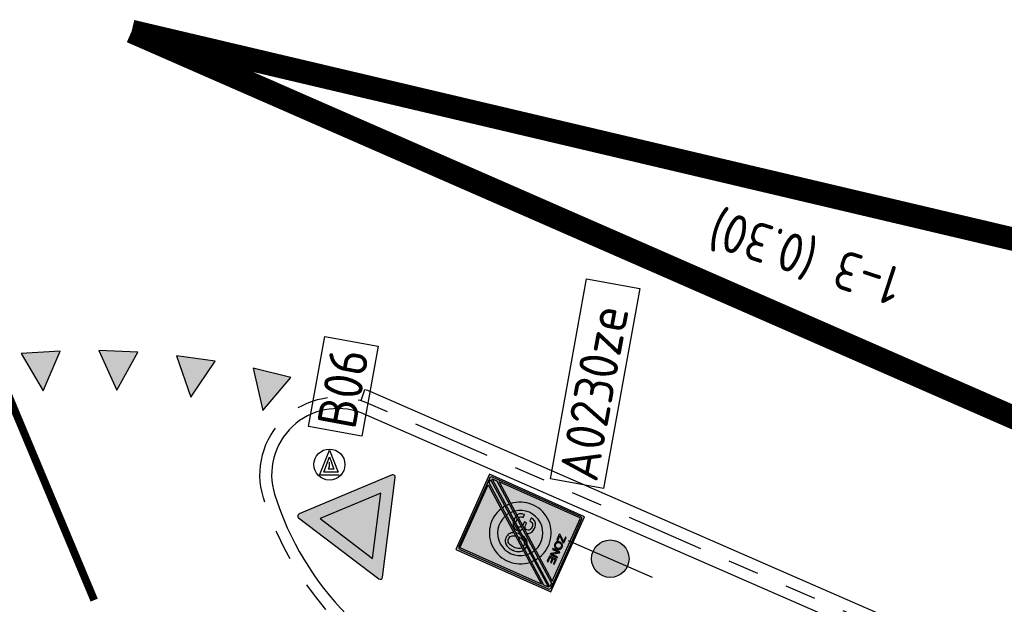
# Model space of a CAD drawing. Header units: metres. Extents: x 116958 to 118326, y 475500 to 477904.
# Tile 385 of 656: x 117551.21 to 117563.88, y 476747.06 to 476754.59. Entities that reach past the tile are written whole.
import ezdxf

# ---------------------------------------------------------------- set-up
doc = ezdxf.new("R2010")
doc.units = ezdxf.units.M
doc.header["$LTSCALE"] = 0.2
for name, pattern in [('200-1-1', [10, 5, -5]), ('200-1-3', [20, 5, -15]), ('VH-TROTTOIRBAND_130-150', [15, 5, -2, 2, -2, 2, -2])]:
    doc.linetypes.add(name, pattern=pattern)
doc.layers.get('0').update_dxf_attribs({"color": 6})
for name, color, linetype in [('N-WE-IE-MEUBILAIR_WEGMEUBILAIR_LICHTMAST-G', 2, 'Continuous'), ('N-WE-IE-MEUBILAIR_WEGMEUBILAIR_VERKEERSBORD-G', 7, 'Continuous'), ('N-WE-IE-MEUBILAIR_WEGMEUBILAIR_VERKEERSBORD-PAAL', 2, 'Continuous'), ('N-WE-VH-GOOT_TEGEL-150', 251, 'Continuous'), ('N-WE-VH-KANTOPSLUITING_ACHTERKANTBAND-G', 251, 'Continuous'), ('N-WE-VH-KANTOPSLUITING_TROTTOIRBAND_130 150-G', 251, 'VH-TROTTOIRBAND_130-150'), ('N-WE-VW-MARKERING_DWARS_DRIEHOEK_5050-S', 1, 'Continuous'), ('N-WE-VW-MARKERING_LANGS_STREEP_100_100_010-G', 1, '200-1-1'), ('N-WE-VW-MARKERING_LANGS_STREEP_100_300_030-G', 1, '200-1-3'), ('N-WE-VW-MARKERING_TEKST-G', 7, 'Continuous'), ('to-xx-bibcontour', 7, 'Continuous'), ('to-xx-bibkleur', 7, 'Continuous')]:
    doc.layers.add(name, color=color, linetype=linetype)
doc.styles.get("Standard").update_dxf_attribs({"font": 'isocp.shx'})

# ---------------------------------------------------------------- blocks, each defined once
blk = doc.blocks.new('Haaitnd')
blk.add_lwpolyline([(500, 0), (0, 0), (250, -500), (500, 0)])
blk.add_solid([(0, 0), (500, 0), (250, -500)])
blk = doc.blocks.new('B06')
at = {"layer": 'to-xx-bibkleur'}
h = blk.add_hatch(color=10, dxfattribs=at)
h.paths.add_polyline_path([(0.2114, 0.5112), (-0.2114, 0.5112), (0, 0.145)], flags=16)
edge = h.paths.add_edge_path()
edge.add_line((-0.337, 0.5687), (-0.013, 0.0075))
edge.add_arc((0, 0.015), 0.015, 210, 330)
edge.add_line((0.013, 0.0075), (0.337, 0.5687))
edge.add_arc((0.324, 0.5762), 0.015, 330, 450)
edge.add_line((0.324, 0.5912), (-0.324, 0.5912))
edge.add_arc((-0.324, 0.5762), 0.015, 90, 210)
blk.add_hatch(color=255, dxfattribs=at).paths.add_polyline_path([(0.2114, 0.5112), (-0.2114, 0.5112), (0, 0.145)])
at = {"layer": 'to-xx-bibcontour', "color": 7, "flags": 128}
blk.add_lwpolyline([(-0.337, 0.5687), (-0.013, 0.0075, 0.57735), (0.013, 0.0075), (0.337, 0.5687, 0.57735), (0.324, 0.5912), (-0.324, 0.5912, 0.57735)], format="xyb", close=True, dxfattribs=at)
blk.add_lwpolyline([(0.2114, 0.5112), (-0.2114, 0.5112), (0, 0.145)], close=True, dxfattribs=at)
at = {"layer": 'to-xx-bibkleur', "color": 10, "flags": 128}
blk.add_lwpolyline([(-0.337, 0.5687), (-0.013, 0.0075, 0.57735), (0.013, 0.0075), (0.337, 0.5687, 0.57735), (0.324, 0.5912), (-0.324, 0.5912, 0.57735)], format="xyb", close=True, dxfattribs=at)
blk.add_lwpolyline([(0.2114, 0.5112), (-0.2114, 0.5112), (0, 0.145)], close=True, dxfattribs=at)
blk = doc.blocks.new('A0230ze')
at = {"layer": 'to-xx-bibkleur'}
h = blk.add_hatch(color=255, dxfattribs=at)
h.dxf.hatch_style = 1
h.paths.add_polyline_path([(0.255, 0.3464), (-0.275, 0.3464), (-0.275, -0.3236), (0.255, -0.3236)])
h.paths.add_polyline_path([(0.23, -0.3136), (-0.0775, -0.3136), (-0.25, -0.3136, -0.414214), (-0.265, -0.2986), (-0.265, 0.3214, -0.414214), (-0.25, 0.3364), (-0.0775, 0.3364), (0.23, 0.3364, -0.414214), (0.245, 0.3214), (0.245, -0.2986, -0.414214)], flags=16)
h.paths.add_polyline_path([(0.23, -0.3036), (-0.2096, -0.3036), (0.235, 0.2707), (0.235, -0.2986, -0.414214)], flags=0)
h.paths.add_polyline_path([(-0.2222, -0.3036), (-0.2475, -0.3036), (0.235, 0.3197), (0.235, 0.2871)], flags=0)
h.paths.add_polyline_path([(-0.255, -0.2968), (-0.255, -0.2642), (0.2023, 0.3264), (0.2276, 0.3264)], flags=0)
h.paths.add_polyline_path([(-0.255, -0.2478), (-0.255, 0.3214, -0.414214), (-0.25, 0.3264), (0.1896, 0.3264)], flags=0)
h.paths.add_polyline_path([(0.0854, 0.2437), (0.0489, 0.2437), (0.0489, 0.2936), (0.0847, 0.2936), (0.0847, 0.2874), (0.0555, 0.2874), (0.0555, 0.2726), (0.083, 0.2726), (0.083, 0.2657), (0.0555, 0.2657), (0.0555, 0.2502), (0.0854, 0.2502)], flags=0)
h.paths.add_polyline_path([(0.0386, 0.2437), (0.03, 0.2437), (0.0019, 0.2863), (0.0019, 0.2437), (-0.0043, 0.2437), (-0.0043, 0.2936), (0.0043, 0.2936), (0.0324, 0.2509), (0.0324, 0.2936), (0.0386, 0.2936)], flags=0)
h.paths.add_polyline_path([(-0.0277, 0.2437), (-0.0329, 0.2427), (-0.037, 0.2423), (-0.0428, 0.2427), (-0.048, 0.2444), (-0.0525, 0.2472), (-0.0549, 0.2496), (-0.058, 0.2537), (-0.0604, 0.2588), (-0.0614, 0.265), (-0.0614, 0.2685), (-0.061, 0.275), (-0.0593, 0.2805), (-0.0569, 0.2853), (-0.0549, 0.2877), (-0.0507, 0.2912), (-0.0463, 0.2936), (-0.0408, 0.2946), (-0.037, 0.2949), (-0.0311, 0.2942), (-0.026, 0.2929), (-0.0215, 0.2901), (-0.0188, 0.2877), (-0.0157, 0.2832), (-0.0136, 0.2781), (-0.0126, 0.2722), (-0.0122, 0.2685), (-0.0129, 0.2623), (-0.0143, 0.2564), (-0.017, 0.2516), (-0.0188, 0.2496), (-0.0229, 0.2461)], flags=0)
h.paths.add_polyline_path([(-0.0311, 0.2496), (-0.037, 0.2489), (-0.0411, 0.2492), (-0.0459, 0.2509), (-0.05, 0.254), (-0.0521, 0.2571), (-0.0542, 0.2623), (-0.0549, 0.2685), (-0.0545, 0.2729), (-0.0531, 0.2784), (-0.05, 0.2829), (-0.0476, 0.2853), (-0.0428, 0.2874), (-0.037, 0.2884), (-0.0329, 0.2881), (-0.0277, 0.2863), (-0.0236, 0.2829), (-0.0215, 0.2802), (-0.0195, 0.275), (-0.0188, 0.2685), (-0.0191, 0.2643), (-0.0208, 0.2585), (-0.0236, 0.254), (-0.0263, 0.252)], flags=0)
h.paths.add_polyline_path([(-0.0652, 0.2437), (-0.1061, 0.2437), (-0.1061, 0.2506), (-0.0738, 0.2874), (-0.104, 0.2874), (-0.104, 0.2936), (-0.0659, 0.2936), (-0.0659, 0.2867), (-0.0978, 0.2506), (-0.0652, 0.2506)], flags=0)
h = blk.add_hatch(color=250, dxfattribs=at)
edge = h.paths.add_edge_path(flags=16)
edge.add_arc((0.23, -0.2986), 0.005, -90, 0, ccw=False)
edge.add_line((0.23, -0.3036), (-0.2096, -0.3036))
edge.add_line((-0.2096, -0.3036), (0.235, 0.2707))
edge.add_line((0.235, 0.2707), (0.235, -0.2986))
h.paths.add_polyline_path([(-0.2475, -0.3036), (0.235, 0.3197), (0.235, 0.2871), (-0.2222, -0.3036)], flags=16)
h.paths.add_polyline_path([(0.2276, 0.3264), (-0.255, -0.2968), (-0.255, -0.2642), (0.2023, 0.3264)], flags=16)
edge = h.paths.add_edge_path(flags=16)
edge.add_line((-0.255, 0.3214), (-0.255, -0.2478))
edge.add_line((-0.255, -0.2478), (0.1896, 0.3264))
edge.add_line((0.1896, 0.3264), (-0.25, 0.3264))
edge.add_arc((-0.25, 0.3214), 0.005, 90, 180)
edge = h.paths.add_edge_path()
edge.add_arc((0.23, -0.2986), 0.015, 270, 360)
edge.add_line((0.245, -0.2986), (0.245, 0.3214))
edge.add_arc((0.23, 0.3214), 0.015, 0, 90)
edge.add_line((0.23, 0.3364), (-0.0775, 0.3364))
edge.add_line((-0.0775, 0.3364), (-0.25, 0.3364))
edge.add_arc((-0.25, 0.3214), 0.015, 90, 180)
edge.add_line((-0.265, 0.3214), (-0.265, -0.2986))
edge.add_arc((-0.25, -0.2986), 0.015, 180, 270)
edge.add_line((-0.25, -0.3136), (-0.0775, -0.3136))
edge.add_line((-0.0775, -0.3136), (0.23, -0.3136))
h = blk.add_hatch(color=255, dxfattribs=at)
h.dxf.hatch_style = 1
h.paths.add_polyline_path([(0.235, 0.2707), (0.1375, 0.1447, -0.83698), (-0.1021, -0.1647), (-0.2096, -0.3036), (0.23, -0.3036, 0.414214), (0.235, -0.2986)])
h.paths.add_polyline_path([(0.235, 0.2871), (0.235, 0.3197), (0.1156, 0.1655, -0.025245), (0.1305, 0.1521)])
h.paths.add_polyline_path([(0.2276, 0.3264), (0.2023, 0.3264), (0.0909, 0.1827, -0.025245), (0.1077, 0.1716)])
h.paths.add_polyline_path([(0.1896, 0.3264), (-0.25, 0.3264, 0.414214), (-0.255, 0.3214), (-0.255, -0.2478), (-0.1574, -0.1218, -0.83698), (0.0821, 0.1876)])
h.paths.add_polyline_path([(0.083, 0.2726), (0.083, 0.2657), (0.0555, 0.2657), (0.0555, 0.2502), (0.0854, 0.2502), (0.0854, 0.2437), (0.0489, 0.2437), (0.0489, 0.2936), (0.0847, 0.2936), (0.0847, 0.2874), (0.0555, 0.2874), (0.0555, 0.2726)], flags=16)
h.paths.add_polyline_path([(0.0386, 0.2437), (0.03, 0.2437), (0.0019, 0.2863), (0.0019, 0.2437), (-0.0043, 0.2437), (-0.0043, 0.2936), (0.0043, 0.2936), (0.0324, 0.2509), (0.0324, 0.2936), (0.0386, 0.2936)], flags=16)
h.paths.add_polyline_path([(-0.0122, 0.2685), (-0.0129, 0.2623), (-0.0143, 0.2564), (-0.017, 0.2516), (-0.0188, 0.2496), (-0.0229, 0.2461), (-0.0277, 0.2437), (-0.0329, 0.2427), (-0.037, 0.2423), (-0.0428, 0.2427), (-0.048, 0.2444), (-0.0525, 0.2472), (-0.0549, 0.2496), (-0.058, 0.2537), (-0.0604, 0.2588), (-0.0614, 0.265), (-0.0614, 0.2685), (-0.061, 0.275), (-0.0593, 0.2805), (-0.0569, 0.2853), (-0.0549, 0.2877), (-0.0507, 0.2912), (-0.0463, 0.2936), (-0.0408, 0.2946), (-0.037, 0.2949), (-0.0311, 0.2942), (-0.026, 0.2929), (-0.0215, 0.2901), (-0.0188, 0.2877), (-0.0157, 0.2832), (-0.0136, 0.2781), (-0.0126, 0.2722)], flags=16)
h.paths.add_polyline_path([(-0.0188, 0.2685), (-0.0191, 0.2643), (-0.0208, 0.2585), (-0.0236, 0.254), (-0.0263, 0.252), (-0.0311, 0.2496), (-0.037, 0.2489), (-0.0411, 0.2492), (-0.0459, 0.2509), (-0.05, 0.254), (-0.0521, 0.2571), (-0.0542, 0.2623), (-0.0549, 0.2685), (-0.0545, 0.2729), (-0.0531, 0.2784), (-0.05, 0.2829), (-0.0476, 0.2853), (-0.0428, 0.2874), (-0.037, 0.2884), (-0.0329, 0.2881), (-0.0277, 0.2863), (-0.0236, 0.2829), (-0.0215, 0.2802), (-0.0195, 0.275)], flags=0)
h.paths.add_polyline_path([(-0.0659, 0.2867), (-0.0978, 0.2506), (-0.0652, 0.2506), (-0.0652, 0.2437), (-0.1061, 0.2437), (-0.1061, 0.2506), (-0.0738, 0.2874), (-0.104, 0.2874), (-0.104, 0.2936), (-0.0659, 0.2936)], flags=16)
h.paths.add_polyline_path([(-0.1356, -0.1426, -0.025245), (-0.1505, -0.1292), (-0.255, -0.2642), (-0.255, -0.2968)])
h.paths.add_polyline_path([(-0.1109, -0.1598, -0.025245), (-0.1277, -0.1487), (-0.2475, -0.3036), (-0.2222, -0.3036)])
h = blk.add_hatch(color=255, dxfattribs=at)
h.dxf.hatch_style = 1
h.paths.add_polyline_path([(0.1043, 0.1019), (0.0835, 0.0751), (0.0891, 0.0709), (0.0944, 0.0657), (0.0954, 0.0644), (0.099, 0.059), (0.1022, 0.053), (0.1048, 0.0464), (0.1069, 0.0392), (0.1084, 0.0314), (0.1094, 0.023), (0.1098, 0.014), (0.1099, 0.0115), (0.1096, 0.0024), (0.1088, -0.0061), (0.1074, -0.0141), (0.1055, -0.0215), (0.103, -0.0283), (0.1, -0.0344), (0.0964, -0.04), (0.0954, -0.0414), (0.0903, -0.0469), (0.0847, -0.0514), (0.0784, -0.055), (0.0716, -0.0575), (0.064, -0.0592), (0.0558, -0.0599), (0.054, -0.0599), (0.0457, -0.0595), (0.038, -0.058), (0.031, -0.0556), (0.0247, -0.0522), (0.0189, -0.0478), (0.0138, -0.0425), (0.0128, -0.0413), (0.0091, -0.0359), (0.0059, -0.0299), (0.0047, -0.0268), (-0.0689, -0.1219, 0.782767)])
h.paths.add_polyline_path([(0.001, -0.0151), (-0.0003, -0.0082), (-0.0013, 0.0002), (-0.0016, 0.0092), (-0.0017, 0.0115), (-0.0016, 0.0141), (-0.0197, -0.0093), (-0.019, -0.0148), (-0.0189, -0.0159), (-0.0196, -0.024), (-0.0215, -0.0312), (-0.0247, -0.0378), (-0.0291, -0.0436), (-0.034, -0.0481), (-0.0396, -0.0519), (-0.046, -0.055), (-0.0529, -0.0573), (-0.0577, -0.0583), (-0.0952, -0.1068, 0.03453), (-0.0781, -0.1174)])
h.paths.add_polyline_path([(-0.0715, -0.0598), (-0.0746, -0.0599), (-0.0839, -0.0595), (-0.0923, -0.0584), (-0.0952, -0.0578), (-0.1177, -0.0868, 0.03453), (-0.1031, -0.1007)])
h.paths.add_polyline_path([(-0.0864, 0.0221), (-0.0833, 0.022), (-0.0789, 0.0219), (-0.0696, 0.0224), (-0.0617, 0.0237), (-0.0555, 0.0259), (-0.0534, 0.027), (-0.048, 0.032), (-0.0453, 0.0388), (-0.0451, 0.0424), (-0.0462, 0.05), (-0.05, 0.0563), (-0.0528, 0.059), (-0.0588, 0.0624), (-0.0661, 0.0645), (-0.0743, 0.0651), (-0.0829, 0.0644), (-0.0901, 0.0624), (-0.0963, 0.0589), (-0.0977, 0.0578), (-0.1023, 0.0522), (-0.1051, 0.0454), (-0.1061, 0.0374), (-0.1061, 0.0364), (-0.1261, 0.0364), (-0.1261, 0.0377), (-0.1255, 0.0462), (-0.1238, 0.0537), (-0.121, 0.0605), (-0.1171, 0.0665), (-0.1127, 0.0711), (-0.1072, 0.0751), (-0.1009, 0.0783), (-0.0939, 0.0806), (-0.086, 0.0822), (-0.0774, 0.0828), (-0.0746, 0.0829), (-0.066, 0.0824), (-0.0581, 0.0812), (-0.0508, 0.0791), (-0.0443, 0.0761), (-0.0385, 0.0724), (-0.0328, 0.067), (-0.0287, 0.0609), (-0.026, 0.0541), (-0.0252, 0.0489), (0.0489, 0.1448, 0.782767), (-0.1243, -0.079), (-0.1054, -0.0546), (-0.1065, -0.0542), (-0.1123, -0.051), (-0.1156, -0.0485), (-0.1204, -0.0436), (-0.1241, -0.0377), (-0.1268, -0.0309), (-0.1284, -0.0232), (-0.129, -0.0145), (-0.129, -0.0131), (-0.1095, -0.0131), (-0.1086, -0.0214), (-0.1061, -0.0285), (-0.1019, -0.0341), (-0.1007, -0.0353), (-0.0952, -0.0389), (-0.0937, -0.0395), (-0.0597, 0.0045), (-0.0617, 0.005), (-0.07, 0.0061), (-0.0781, 0.0064), (-0.0831, 0.0064), (-0.0864, 0.0062)])
h.paths.add_polyline_path([(-0.0001, 0.0324), (0.0008, 0.0372), (0.0028, 0.0446), (0.0052, 0.0514), (0.0083, 0.0575), (0.0118, 0.0631), (0.0128, 0.0643), (0.0178, 0.0698), (0.0234, 0.0744), (0.0296, 0.078), (0.0365, 0.0805), (0.0373, 0.0807), (0.0752, 0.1297, 0.03453), (0.0581, 0.1403), (-0.04, 0.0135), (-0.0342, 0.0113), (-0.0283, 0.0072), (-0.0269, 0.006), (-0.0238, 0.0017)])
h.paths.add_polyline_path([(0.0977, 0.1097, 0.03453), (0.0831, 0.1236), (0.0515, 0.0828), (0.0522, 0.0828), (0.054, 0.0829), (0.0623, 0.0824), (0.07, 0.081), (0.0743, 0.0795)])
h.paths.add_polyline_path([(-0.0188, 0.2685), (-0.0195, 0.275), (-0.0215, 0.2802), (-0.0236, 0.2829), (-0.0277, 0.2863), (-0.0329, 0.2881), (-0.037, 0.2884), (-0.0428, 0.2874), (-0.0476, 0.2853), (-0.05, 0.2829), (-0.0531, 0.2784), (-0.0545, 0.2729), (-0.0549, 0.2685), (-0.0542, 0.2623), (-0.0521, 0.2571), (-0.05, 0.254), (-0.0459, 0.2509), (-0.0411, 0.2492), (-0.037, 0.2489), (-0.0311, 0.2496), (-0.0263, 0.252), (-0.0236, 0.254), (-0.0208, 0.2585), (-0.0191, 0.2643)])
h = blk.add_hatch(color=250, dxfattribs=at)
h.paths.add_polyline_path([(0.0854, 0.2502), (0.0555, 0.2502), (0.0555, 0.2657), (0.083, 0.2657), (0.083, 0.2726), (0.0555, 0.2726), (0.0555, 0.2874), (0.0847, 0.2874), (0.0847, 0.2936), (0.0489, 0.2936), (0.0489, 0.2437), (0.0854, 0.2437)])
h.paths.add_polyline_path([(0.0386, 0.2936), (0.0324, 0.2936), (0.0324, 0.2509), (0.0043, 0.2936), (-0.0043, 0.2936), (-0.0043, 0.2437), (0.0019, 0.2437), (0.0019, 0.2863), (0.03, 0.2437), (0.0386, 0.2437)])
h.paths.add_polyline_path([(-0.0143, 0.2564), (-0.0129, 0.2623), (-0.0122, 0.2685), (-0.0126, 0.2722), (-0.0136, 0.2781), (-0.0157, 0.2832), (-0.0188, 0.2877), (-0.0215, 0.2901), (-0.026, 0.2929), (-0.0311, 0.2942), (-0.037, 0.2949), (-0.0408, 0.2946), (-0.0463, 0.2936), (-0.0507, 0.2912), (-0.0549, 0.2877), (-0.0569, 0.2853), (-0.0593, 0.2805), (-0.061, 0.275), (-0.0614, 0.2685), (-0.0614, 0.265), (-0.0604, 0.2588), (-0.058, 0.2537), (-0.0549, 0.2496), (-0.0525, 0.2472), (-0.048, 0.2444), (-0.0428, 0.2427), (-0.037, 0.2423), (-0.0329, 0.2427), (-0.0277, 0.2437), (-0.0229, 0.2461), (-0.0188, 0.2496), (-0.017, 0.2516)])
h.paths.add_polyline_path([(-0.0236, 0.254), (-0.0263, 0.252), (-0.0311, 0.2496), (-0.037, 0.2489), (-0.0411, 0.2492), (-0.0459, 0.2509), (-0.05, 0.254), (-0.0521, 0.2571), (-0.0542, 0.2623), (-0.0549, 0.2685), (-0.0545, 0.2729), (-0.0531, 0.2784), (-0.05, 0.2829), (-0.0476, 0.2853), (-0.0428, 0.2874), (-0.037, 0.2884), (-0.0329, 0.2881), (-0.0277, 0.2863), (-0.0236, 0.2829), (-0.0215, 0.2802), (-0.0195, 0.275), (-0.0188, 0.2685), (-0.0191, 0.2643), (-0.0208, 0.2585)], flags=16)
h.paths.add_polyline_path([(-0.0652, 0.2506), (-0.0978, 0.2506), (-0.0659, 0.2867), (-0.0659, 0.2936), (-0.104, 0.2936), (-0.104, 0.2874), (-0.0738, 0.2874), (-0.1061, 0.2506), (-0.1061, 0.2437), (-0.0652, 0.2437)])
h = blk.add_hatch(color=253, dxfattribs=at)
h.paths.add_polyline_path([(0.0821, 0.1876, 0.83698), (-0.1574, -0.1218), (-0.1243, -0.079, -0.782767), (0.0489, 0.1448)])
h.paths.add_polyline_path([(0.1077, 0.1716, 0.025245), (0.0909, 0.1827), (0.0581, 0.1403, -0.03453), (0.0752, 0.1297)])
h.paths.add_polyline_path([(0.1305, 0.1521, 0.025245), (0.1156, 0.1655), (0.0831, 0.1236, -0.03453), (0.0977, 0.1097)])
h.paths.add_polyline_path([(0.1375, 0.1447), (0.1043, 0.1019, -0.782767), (-0.0689, -0.1219), (-0.1021, -0.1647, 0.83698)])
h.paths.add_polyline_path([(-0.0781, -0.1174, -0.03453), (-0.0952, -0.1068), (-0.1277, -0.1487, 0.025245), (-0.1109, -0.1598)])
h.paths.add_polyline_path([(-0.1031, -0.1007, -0.03453), (-0.1177, -0.0868), (-0.1505, -0.1292, 0.025245), (-0.1356, -0.1426)])
h = blk.add_hatch(color=253, dxfattribs=at)
h.paths.add_polyline_path([(-0.0443, 0.0761), (-0.0508, 0.0791), (-0.0581, 0.0812), (-0.066, 0.0824), (-0.0746, 0.0829), (-0.0774, 0.0828), (-0.086, 0.0822), (-0.0939, 0.0806), (-0.1009, 0.0783), (-0.1072, 0.0751), (-0.1127, 0.0711), (-0.1171, 0.0665), (-0.121, 0.0605), (-0.1238, 0.0537), (-0.1255, 0.0462), (-0.1261, 0.0377), (-0.1261, 0.0364), (-0.1061, 0.0364), (-0.1061, 0.0372), (-0.1061, 0.0374), (-0.1051, 0.0454), (-0.1023, 0.0522), (-0.0977, 0.0578), (-0.0963, 0.0589), (-0.0901, 0.0624), (-0.0829, 0.0644), (-0.0743, 0.0651), (-0.0661, 0.0645), (-0.0588, 0.0624), (-0.0528, 0.059), (-0.05, 0.0563), (-0.0462, 0.05), (-0.0451, 0.0424), (-0.0453, 0.0388), (-0.048, 0.032), (-0.0534, 0.027), (-0.0555, 0.0259), (-0.0617, 0.0237), (-0.0696, 0.0224), (-0.0789, 0.0219), (-0.0833, 0.022), (-0.0864, 0.0221), (-0.0864, 0.0062), (-0.0831, 0.0064), (-0.0781, 0.0064), (-0.07, 0.0061), (-0.0617, 0.005), (-0.0597, 0.0045), (-0.0252, 0.0489), (-0.026, 0.0541), (-0.0287, 0.0609), (-0.0328, 0.067), (-0.0385, 0.0724)])
h.paths.add_polyline_path([(-0.0238, 0.0017), (-0.0269, 0.006), (-0.0283, 0.0072), (-0.0342, 0.0113), (-0.04, 0.0135), (-0.0499, 0.0008), (-0.0493, 0.0005), (-0.0444, -0.0037), (-0.0409, -0.01), (-0.0397, -0.0177), (-0.0399, -0.0191)])
h.paths.add_polyline_path([(-0.0247, -0.0378), (-0.0215, -0.0312), (-0.0196, -0.024), (-0.0189, -0.0159), (-0.019, -0.0148), (-0.0197, -0.0093), (-0.0577, -0.0583), (-0.0529, -0.0573), (-0.046, -0.055), (-0.0396, -0.0519), (-0.034, -0.0481), (-0.0291, -0.0436)])
h.paths.add_polyline_path([(-0.0556, -0.0393), (-0.059, -0.0407), (-0.0666, -0.0422), (-0.0754, -0.0428), (-0.0801, -0.0426), (-0.0831, -0.0422), (-0.0952, -0.0578), (-0.0923, -0.0584), (-0.0839, -0.0595), (-0.0746, -0.0599), (-0.0715, -0.0598)])
h.paths.add_polyline_path([(-0.1061, -0.0285), (-0.1086, -0.0214), (-0.1095, -0.0131), (-0.129, -0.0131), (-0.129, -0.0145), (-0.1284, -0.0232), (-0.1268, -0.0309), (-0.1241, -0.0377), (-0.1204, -0.0436), (-0.1156, -0.0485), (-0.1123, -0.051), (-0.1065, -0.0542), (-0.1054, -0.0546), (-0.0937, -0.0395), (-0.0952, -0.0389), (-0.1007, -0.0353), (-0.1019, -0.0341)])
h.paths.add_polyline_path([(0.0903, -0.0469), (0.0954, -0.0414), (0.0964, -0.04), (0.1, -0.0344), (0.103, -0.0283), (0.1055, -0.0215), (0.1074, -0.0141), (0.1088, -0.0061), (0.1096, 0.0024), (0.1099, 0.0115), (0.1098, 0.014), (0.1094, 0.023), (0.1084, 0.0314), (0.1069, 0.0392), (0.1048, 0.0464), (0.1022, 0.053), (0.099, 0.059), (0.0954, 0.0644), (0.0944, 0.0657), (0.0891, 0.0709), (0.0835, 0.0751), (0.0722, 0.0604), (0.0762, 0.0575), (0.0811, 0.0519), (0.0824, 0.0498), (0.085, 0.0441), (0.0871, 0.0374), (0.0886, 0.0297), (0.0895, 0.0211), (0.0898, 0.0115), (0.0897, 0.0076), (0.0892, -0.0016), (0.088, -0.0098), (0.0863, -0.017), (0.084, -0.0234), (0.0811, -0.0287), (0.0804, -0.0298), (0.0753, -0.0351), (0.0694, -0.0389), (0.0623, -0.0412), (0.0542, -0.042), (0.0526, -0.042), (0.0447, -0.0409), (0.0379, -0.0383), (0.032, -0.0343), (0.0272, -0.0286), (0.026, -0.0266), (0.0232, -0.0208), (0.0211, -0.0141), (0.0197, -0.0074), (0.0047, -0.0268), (0.0059, -0.0299), (0.0091, -0.0359), (0.0128, -0.0413), (0.0138, -0.0425), (0.0189, -0.0478), (0.0247, -0.0522), (0.031, -0.0556), (0.038, -0.058), (0.0457, -0.0595), (0.054, -0.0599), (0.0558, -0.0599), (0.064, -0.0592), (0.0716, -0.0575), (0.0784, -0.055), (0.0847, -0.0514)])
h.paths.add_polyline_path([(0.0185, 0.0074), (0.0183, 0.0115), (0.0184, 0.0156), (0.019, 0.0247), (0.0201, 0.0329), (0.0219, 0.0401), (0.0243, 0.0464), (0.0263, 0.0502), (-0.0016, 0.0141), (-0.0017, 0.0115), (-0.0016, 0.0092), (-0.0013, 0.0002), (-0.0003, -0.0082), (0.001, -0.0151)])
h.paths.add_polyline_path([(0.0373, 0.0807), (0.0365, 0.0805), (0.0296, 0.078), (0.0234, 0.0744), (0.0178, 0.0698), (0.0128, 0.0643), (0.0118, 0.0631), (0.0083, 0.0575), (0.0052, 0.0514), (0.0028, 0.0446), (0.0008, 0.0372), (-0.0001, 0.0324)])
h.paths.add_polyline_path([(0.0743, 0.0795), (0.07, 0.081), (0.0623, 0.0824), (0.054, 0.0829), (0.0522, 0.0828), (0.0515, 0.0828), (0.0303, 0.0553), (0.033, 0.0583), (0.0389, 0.062), (0.046, 0.0643), (0.0542, 0.0651), (0.0555, 0.065), (0.0624, 0.0642)])
h = blk.add_hatch(color=255, dxfattribs=at)
h.dxf.hatch_style = 1
h.paths.add_polyline_path([(0.088, -0.0098), (0.0892, -0.0016), (0.0897, 0.0076), (0.0898, 0.0115), (0.0895, 0.0211), (0.0886, 0.0297), (0.0871, 0.0374), (0.085, 0.0441), (0.0824, 0.0498), (0.0811, 0.0519), (0.0762, 0.0575), (0.0722, 0.0604), (0.0197, -0.0074), (0.0211, -0.0141), (0.0232, -0.0208), (0.026, -0.0266), (0.0272, -0.0286), (0.032, -0.0343), (0.0379, -0.0383), (0.0447, -0.0409), (0.0526, -0.042), (0.0542, -0.042), (0.0623, -0.0412), (0.0694, -0.0389), (0.0753, -0.0351), (0.0804, -0.0298), (0.0811, -0.0287), (0.084, -0.0234), (0.0863, -0.017)])
h.paths.add_polyline_path([(0.0624, 0.0642), (0.0555, 0.065), (0.0542, 0.0651), (0.046, 0.0643), (0.0389, 0.062), (0.033, 0.0583), (0.0303, 0.0553), (0.0263, 0.0502), (0.0243, 0.0464), (0.0219, 0.0401), (0.0201, 0.0329), (0.019, 0.0247), (0.0184, 0.0156), (0.0183, 0.0115), (0.0185, 0.0074)])
h.paths.add_polyline_path([(-0.0399, -0.0191), (-0.0397, -0.0177), (-0.0409, -0.01), (-0.0444, -0.0037), (-0.0493, 0.0005), (-0.0499, 0.0008), (-0.0831, -0.0422), (-0.0801, -0.0426), (-0.0754, -0.0428), (-0.0666, -0.0422), (-0.059, -0.0407), (-0.0556, -0.0393)])
at = {"layer": 'to-xx-bibkleur', "color": 250}
blk.add_lwpolyline([(0.255, -0.3236), (0.255, 0.3464), (-0.275, 0.3464), (-0.275, -0.3236)], close=True, dxfattribs=at)
blk.add_lwpolyline([(0.23, -0.3136, 0.414214), (0.245, -0.2986), (0.245, 0.3214, 0.414214), (0.23, 0.3364), (-0.0775, 0.3364), (-0.25, 0.3364, 0.414214), (-0.265, 0.3214), (-0.265, -0.2986, 0.414214), (-0.25, -0.3136), (-0.0775, -0.3136)], format="xyb", close=True, dxfattribs=at)
at = {"layer": 'to-xx-bibkleur', "color": 250, "flags": 128}
for points in [[(-0.255, 0.3214), (-0.255, -0.2478), (0.1896, 0.3264), (-0.25, 0.3264, 0.414214)], [(0.235, -0.2986, -0.414214), (0.23, -0.3036), (-0.2096, -0.3036), (0.235, 0.2707)]]:
    blk.add_lwpolyline(points, format="xyb", close=True, dxfattribs=at)
for points in [[(0.2276, 0.3264), (-0.255, -0.2968), (-0.255, -0.2642), (0.2023, 0.3264)], [(-0.2475, -0.3036), (0.235, 0.3197), (0.235, 0.2871), (-0.2222, -0.3036)], [(-0.0652, 0.2506), (-0.0978, 0.2506), (-0.0659, 0.2867), (-0.0659, 0.2936), (-0.104, 0.2936), (-0.104, 0.2874), (-0.0738, 0.2874), (-0.1061, 0.2506), (-0.1061, 0.2437), (-0.0652, 0.2437)], [(-0.0143, 0.2564), (-0.0129, 0.2623), (-0.0122, 0.2685), (-0.0126, 0.2722), (-0.0136, 0.2781), (-0.0157, 0.2832), (-0.0188, 0.2877), (-0.0215, 0.2901), (-0.026, 0.2929), (-0.0311, 0.2942), (-0.037, 0.2949), (-0.0408, 0.2946), (-0.0463, 0.2936), (-0.0507, 0.2912), (-0.0549, 0.2877), (-0.0569, 0.2853), (-0.0593, 0.2805), (-0.061, 0.275), (-0.0614, 0.2685), (-0.0614, 0.265), (-0.0604, 0.2588), (-0.058, 0.2537), (-0.0549, 0.2496), (-0.0525, 0.2472), (-0.048, 0.2444), (-0.0428, 0.2427), (-0.037, 0.2423), (-0.0329, 0.2427), (-0.0277, 0.2437), (-0.0229, 0.2461), (-0.0188, 0.2496), (-0.017, 0.2516)], [(-0.0236, 0.254), (-0.0263, 0.252), (-0.0311, 0.2496), (-0.037, 0.2489), (-0.0411, 0.2492), (-0.0459, 0.2509), (-0.05, 0.254), (-0.0521, 0.2571), (-0.0542, 0.2623), (-0.0549, 0.2685), (-0.0545, 0.2729), (-0.0531, 0.2784), (-0.05, 0.2829), (-0.0476, 0.2853), (-0.0428, 0.2874), (-0.037, 0.2884), (-0.0329, 0.2881), (-0.0277, 0.2863), (-0.0236, 0.2829), (-0.0215, 0.2802), (-0.0195, 0.275), (-0.0188, 0.2685), (-0.0191, 0.2643), (-0.0208, 0.2585)], [(0.0386, 0.2936), (0.0324, 0.2936), (0.0324, 0.2509), (0.0043, 0.2936), (-0.0043, 0.2936), (-0.0043, 0.2437), (0.0019, 0.2437), (0.0019, 0.2863), (0.03, 0.2437), (0.0386, 0.2437)], [(0.0854, 0.2502), (0.0555, 0.2502), (0.0555, 0.2657), (0.083, 0.2657), (0.083, 0.2726), (0.0555, 0.2726), (0.0555, 0.2874), (0.0847, 0.2874), (0.0847, 0.2936), (0.0489, 0.2936), (0.0489, 0.2437), (0.0854, 0.2437)]]:
    blk.add_lwpolyline(points, close=True, dxfattribs=at)
at = {"layer": 'to-xx-bibkleur', "color": 253, "flags": 128}
for points in [[(-0.0252, 0.0489), (-0.026, 0.0541), (-0.0287, 0.0609), (-0.0328, 0.067), (-0.0385, 0.0724), (-0.0443, 0.0761), (-0.0508, 0.0791), (-0.0581, 0.0812), (-0.066, 0.0824), (-0.0746, 0.0829), (-0.0774, 0.0828), (-0.086, 0.0822), (-0.0939, 0.0806), (-0.1009, 0.0783), (-0.1072, 0.0751), (-0.1127, 0.0711), (-0.1171, 0.0665), (-0.121, 0.0605), (-0.1238, 0.0537), (-0.1255, 0.0462), (-0.1261, 0.0377), (-0.1261, 0.0364), (-0.1061, 0.0364), (-0.1061, 0.0372), (-0.1061, 0.0374), (-0.1051, 0.0454), (-0.1023, 0.0522), (-0.0977, 0.0578), (-0.0963, 0.0589), (-0.0901, 0.0624), (-0.0829, 0.0644), (-0.0743, 0.0651), (-0.0661, 0.0645), (-0.0588, 0.0624), (-0.0528, 0.059), (-0.05, 0.0563), (-0.0462, 0.05), (-0.0451, 0.0424), (-0.0453, 0.0388), (-0.048, 0.032), (-0.0534, 0.027), (-0.0555, 0.0259), (-0.0617, 0.0237), (-0.0696, 0.0224), (-0.0789, 0.0219), (-0.0833, 0.022), (-0.0864, 0.0221), (-0.0864, 0.0062), (-0.0831, 0.0064), (-0.0781, 0.0064), (-0.07, 0.0061), (-0.0617, 0.005), (-0.0597, 0.0045)], [(0.0373, 0.0807), (0.0365, 0.0805), (0.0296, 0.078), (0.0234, 0.0744), (0.0178, 0.0698), (0.0128, 0.0643), (0.0118, 0.0631), (0.0083, 0.0575), (0.0052, 0.0514), (0.0028, 0.0446), (0.0008, 0.0372), (-0.0001, 0.0324)], [(0.0047, -0.0268), (0.0059, -0.0299), (0.0091, -0.0359), (0.0128, -0.0413), (0.0138, -0.0425), (0.0189, -0.0478), (0.0247, -0.0522), (0.031, -0.0556), (0.038, -0.058), (0.0457, -0.0595), (0.054, -0.0599), (0.0558, -0.0599), (0.064, -0.0592), (0.0716, -0.0575), (0.0784, -0.055), (0.0847, -0.0514), (0.0903, -0.0469), (0.0954, -0.0414), (0.0964, -0.04), (0.1, -0.0344), (0.103, -0.0283), (0.1055, -0.0215), (0.1074, -0.0141), (0.1088, -0.0061), (0.1096, 0.0024), (0.1099, 0.0115), (0.1098, 0.014), (0.1094, 0.023), (0.1084, 0.0314), (0.1069, 0.0392), (0.1048, 0.0464), (0.1022, 0.053), (0.099, 0.059), (0.0954, 0.0644), (0.0944, 0.0657), (0.0891, 0.0709), (0.0835, 0.0751)], [(0.0303, 0.0553), (0.033, 0.0583), (0.0389, 0.062), (0.046, 0.0643), (0.0542, 0.0651), (0.0555, 0.065), (0.0624, 0.0642)], [(0.0743, 0.0795), (0.07, 0.081), (0.0623, 0.0824), (0.054, 0.0829), (0.0522, 0.0828), (0.0515, 0.0828)], [(-0.0499, 0.0008), (-0.0493, 0.0005), (-0.0444, -0.0037), (-0.0409, -0.01), (-0.0397, -0.0177), (-0.0399, -0.0191)], [(-0.0238, 0.0017), (-0.0269, 0.006), (-0.0283, 0.0072), (-0.0342, 0.0113), (-0.04, 0.0135)], [(-0.0016, 0.0141), (-0.0017, 0.0115), (-0.0016, 0.0092), (-0.0013, 0.0002), (-0.0003, -0.0082), (0.001, -0.0151)], [(0.0185, 0.0074), (0.0183, 0.0115), (0.0184, 0.0156), (0.019, 0.0247), (0.0201, 0.0329), (0.0219, 0.0401), (0.0243, 0.0464), (0.0263, 0.0502)], [(0.0722, 0.0604), (0.0762, 0.0575), (0.0811, 0.0519), (0.0824, 0.0498), (0.085, 0.0441), (0.0871, 0.0374), (0.0886, 0.0297), (0.0895, 0.0211), (0.0898, 0.0115), (0.0897, 0.0076), (0.0892, -0.0016), (0.088, -0.0098), (0.0863, -0.017), (0.084, -0.0234), (0.0811, -0.0287), (0.0804, -0.0298), (0.0753, -0.0351), (0.0694, -0.0389), (0.0623, -0.0412), (0.0542, -0.042), (0.0526, -0.042), (0.0447, -0.0409), (0.0379, -0.0383), (0.032, -0.0343), (0.0272, -0.0286), (0.026, -0.0266), (0.0232, -0.0208), (0.0211, -0.0141), (0.0197, -0.0074)], [(-0.0937, -0.0395), (-0.0952, -0.0389), (-0.1007, -0.0353), (-0.1019, -0.0341), (-0.1061, -0.0285), (-0.1086, -0.0214), (-0.1095, -0.0131), (-0.129, -0.0131), (-0.129, -0.014), (-0.129, -0.0145), (-0.1284, -0.0232), (-0.1268, -0.0309), (-0.1241, -0.0377), (-0.1204, -0.0436), (-0.1156, -0.0485), (-0.1123, -0.051), (-0.1065, -0.0542), (-0.1054, -0.0546)], [(-0.0952, -0.0578), (-0.0923, -0.0584), (-0.0839, -0.0595), (-0.0746, -0.0599), (-0.0715, -0.0598)], [(-0.0556, -0.0393), (-0.059, -0.0407), (-0.0666, -0.0422), (-0.0754, -0.0428), (-0.0801, -0.0426), (-0.0831, -0.0422)], [(-0.0577, -0.0583), (-0.0529, -0.0573), (-0.046, -0.055), (-0.0396, -0.0519), (-0.034, -0.0481), (-0.0291, -0.0436), (-0.0247, -0.0378), (-0.0215, -0.0312), (-0.0196, -0.024), (-0.0189, -0.0159), (-0.019, -0.0148), (-0.0197, -0.0093)]]:
    blk.add_lwpolyline(points, dxfattribs=at)
at = {"layer": 'to-xx-bibkleur', "color": 253}
for radius, start, end in [(0.1988, 62.39591, 222.11048), (0.1457, 66.14783, 218.35856), (0.1988, 242.39591, 42.11048), (0.1457, 54.21913, 62.12978), (0.1988, 53.69475, 59.47935), (0.1988, 45.02704, 50.81164), (0.1457, 246.14783, 38.35856), (0.1457, 42.3766, 50.28726), (0.1457, 222.3766, 230.28726), (0.1457, 234.21913, 242.12978), (0.1988, 225.02704, 230.81164), (0.1988, 233.69475, 239.47935)]:
    blk.add_arc((-0.01, 0.0114), radius, start, end, dxfattribs=at)
blk = doc.blocks.new('Symblm')
h = blk.add_hatch(color=256)
edge = h.paths.add_edge_path()
edge.add_arc((0, 0), 241, 0, 360)
blk.add_line((-590, 0), (590, 0))
blk.add_circle((0, 0), 241)
blk = doc.blocks.new('Vb')
blk.add_lwpolyline([(125, -138), (-127, -138), (0, 185), (114, -100), (-71, -100), (0, 100), (56, -60), (-13, -60), (0, -20), (1, 30)])
blk.add_circle((0, 0), 200)

msp = doc.modelspace()

# ---------------------------------------------------------------- linework, layer by layer
at = {"layer": 'N-WE-IE-MEUBILAIR_WEGMEUBILAIR_VERKEERSBORD-G'}
for points in [[(117558.039, 476748.677), (117558.504, 476751.254), (117559.187, 476751.129), (117558.722, 476748.552)], [(117554.926, 476749.353), (117555.138, 476750.509), (117555.822, 476750.384), (117555.61, 476749.228)]]:
    msp.add_lwpolyline(points, close=True, dxfattribs=at)
at = {"layer": 'N-WE-VH-GOOT_TEGEL-150', "flags": 128}
msp.add_lwpolyline([(117555.605, 476749.685), (117555.651, 476749.828, -0.014857), (117555.716, 476749.806), (117569.716, 476743.687), (117583.715, 476740.39)], format="xyb", dxfattribs=at)
at = {"layer": 'N-WE-VH-KANTOPSLUITING_ACHTERKANTBAND-G', "flags": 128}
msp.add_lwpolyline([(117582.679, 476740.326), (117569.621, 476743.401), (117555.602, 476749.528, 0.624933), (117554.49, 476748.48, 0.24113), (117556.946, 476745.974), (117577.718, 476739.04, -0.107437), (117579.964, 476737.705), (117590.008, 476735.314, 0.211382), (117583.641, 476740.046)], format="xyb", dxfattribs=at)
at = {"layer": 'N-WE-VH-KANTOPSLUITING_TROTTOIRBAND_130 150-G', "flags": 128}
msp.add_lwpolyline([(117590.365, 476735.074), (117579.89, 476737.568, 0.109098), (117577.67, 476738.898), (117556.899, 476745.831, -0.24113), (117554.347, 476748.435, -0.626311), (117555.659, 476749.667), (117569.668, 476743.544), (117582.714, 476740.472), (117583.685, 476740.241)], format="xyb", dxfattribs=at)
at = {"layer": 'N-WE-VW-MARKERING_LANGS_STREEP_100_100_010-G', "const_width": 0.1, "flags": 128}
msp.add_lwpolyline([(117545.432, 476749.791), (117550.855, 476750.257), (117552.169, 476747.117)], dxfattribs=at)
at = {"layer": 'N-WE-VW-MARKERING_LANGS_STREEP_100_300_030-G', "const_width": 0.3, "flags": 128}
for points in [[(117576.549, 476745.411), (117569.413, 476747.097), (117552.649, 476754.436)], [(117552.65, 476754.438), (117577.277, 476748.63)]]:
    msp.add_lwpolyline(points, dxfattribs=at)

# ---------------------------------------------------------------- block references
at = {"layer": 'N-WE-IE-MEUBILAIR_WEGMEUBILAIR_LICHTMAST-G', "xscale": 0.001, "yscale": 0.001, "zscale": 0.001, "rotation": 336.39300412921}
msp.add_blockref('Symblm', (117558.808, 476747.65), dxfattribs=at)
at = {"layer": 'N-WE-IE-MEUBILAIR_WEGMEUBILAIR_VERKEERSBORD-G'}
for name, p, xscale, yscale, zscale, rotation in [('B06', (117555.861, 476747.387), 1.999999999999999, 1.999999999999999, 1.999999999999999, 22.80114515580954), ('A0230ze', (117557.621, 476747.972), 2, 2, 2, 245.8923321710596)]:
    msp.add_blockref(name, p, dxfattribs=dict(at, xscale=xscale, yscale=yscale, zscale=zscale, rotation=rotation))
at = {"layer": 'N-WE-IE-MEUBILAIR_WEGMEUBILAIR_VERKEERSBORD-PAAL', "xscale": 0.001, "yscale": 0.001, "zscale": 0.001}
msp.add_blockref('Vb', (117555.195, 476748.862), dxfattribs=at)
at = {"layer": 'N-WE-VW-MARKERING_DWARS_DRIEHOEK_5050-S', "xscale": 0.001, "yscale": 0.001, "zscale": 0.001}
for p, rotation in [((117551.231, 476750.293), 3.477411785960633), ((117552.23, 476750.328), 357.7478338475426), ((117553.229, 476750.26), 352.4527010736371), ((117554.214, 476750.101), 346.2886779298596)]:
    msp.add_blockref('Haaitnd', p, dxfattribs=dict(at, rotation=rotation))

# ---------------------------------------------------------------- texts
at = {"layer": 'N-WE-IE-MEUBILAIR_WEGMEUBILAIR_VERKEERSBORD-G'}
for s, p in [('A0230ze', (117558.636, 476748.624)), ('B06', (117555.524, 476749.3))]:
    msp.add_text(s, height=0.5, rotation=79.5653, dxfattribs=at).set_placement(p)
at = {"layer": 'N-WE-VW-MARKERING_TEKST-G'}
msp.add_text('1-3 (0.30)', height=0.5, rotation=161.8344, dxfattribs=at).set_placement((117562.595, 476751.376))

doc.saveas('drawing.dxf')
